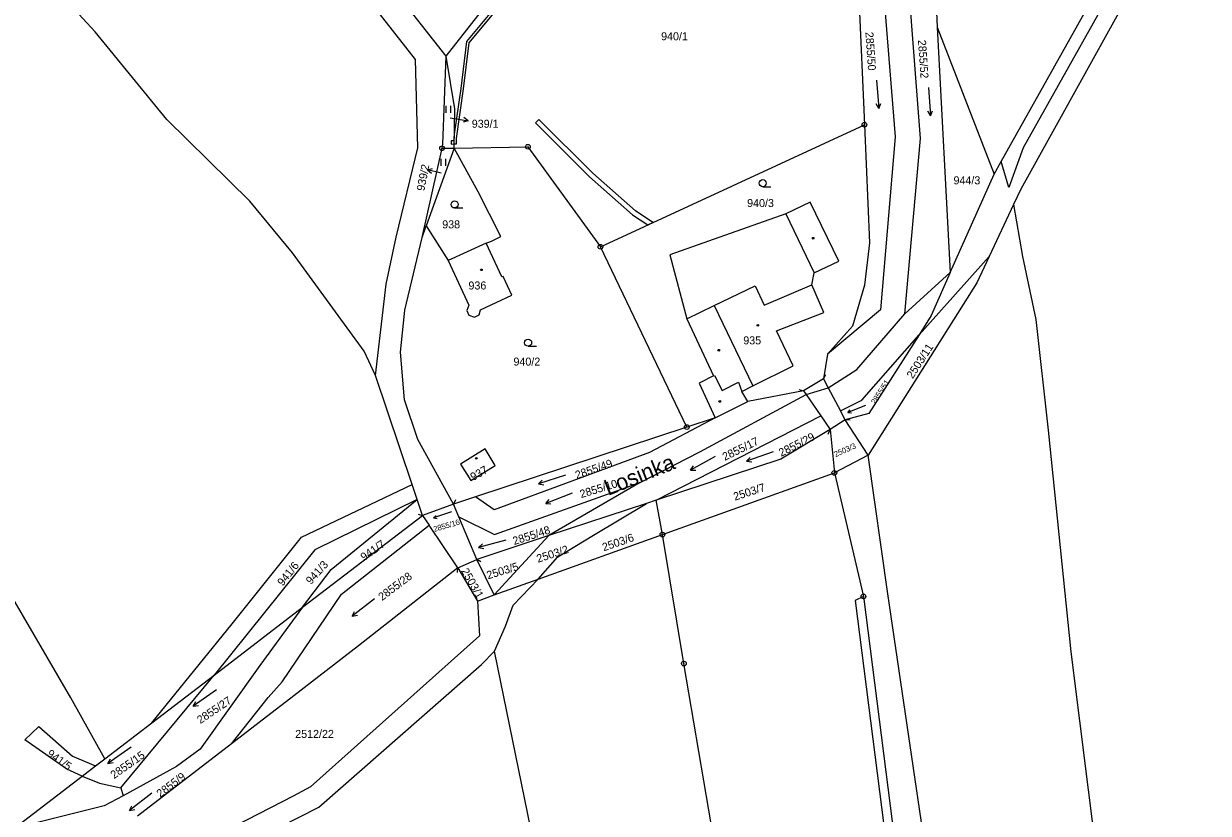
# Model space of a CAD drawing. Extents: x -562167 to -556918, y -1077891 to -1070763.
# Drawn here: x -558658.4 to -558406.7, y -1073351.6 to -1073183.8 of the extents above; entities that cross this region are included whole.
import ezdxf

# ---------------------------------------------------------------- set-up
doc = ezdxf.new("R2010")
doc.units = 0
for name, color, linetype in [('Hranice parcel', 7, 'Continuous'), ('Parcelní čísla', 7, 'Continuous'), ('Pop  PČ popisy', 7, 'Continuous'), ('Vnitřní kresba', 7, 'Continuous'), ('Věcná břemena k části', 7, 'Continuous'), ('Značky bodu BP', 7, 'Continuous'), ('Značky budov', 7, 'Continuous'), ('Značky kultur', 7, 'Continuous')]:
    doc.layers.add(name, color=color, linetype=linetype)

msp = doc.modelspace()

# ---------------------------------------------------------------- linework, layer by layer
at = {"layer": 'Hranice parcel'}
for p, q in [((-558483.02, -1073131.46), (-558479.77, -1073205.3)), ((-558450.7, -1073213.11), (-558407.75, -1073136.33)), ((-558465.02, -1073170.42), (-558464.28, -1073184.59)), ((-558464.28, -1073184.59), (-558452.2, -1073215.79)), ((-558464.28, -1073184.59), (-558461.53, -1073236.72)), ((-558535.88, -1073231.22), (-558479.77, -1073205.3)), ((-558566.96, -1073210.26), (-558551.28, -1073209.99)), ((-558551.28, -1073209.99), (-558535.88, -1073231.22)), ((-558573.74, -1073229.22), (-558569.52, -1073210.3)), ((-558566.96, -1073210.26), (-558572.86, -1073226.78)), ((-558569.52, -1073210.3), (-558566.96, -1073210.26)), ((-558452.2, -1073215.79), (-558450.7, -1073213.11)), ((-558461.53, -1073236.72), (-558452.2, -1073215.79)), ((-558448.1, -1073222.26), (-558453.25, -1073233.29)), ((-558573.74, -1073229.22), (-558572.86, -1073226.78)), ((-558572.86, -1073226.78), (-558568.23, -1073234.16)), ((-558560.13, -1073230.47), (-558568.23, -1073234.16)), ((-558517.52, -1073269.53), (-558535.88, -1073231.22)), ((-558468.17, -1073249.9), (-558453.25, -1073233.29)), ((-558461.53, -1073236.72), (-558471.2, -1073245.46)), ((-558487.62, -1073254.01), (-558488.44, -1073259.3)), ((-558575.87, -1073281.7), (-558583.64, -1073258.58)), ((-558488.44, -1073259.3), (-558492.7, -1073261.79)), ((-558492.7, -1073261.79), (-558504.52, -1073264.1)), ((-558511.5, -1073267.55), (-558504.52, -1073264.1)), ((-558524, -1073285.07), (-558489.06, -1073267.14)), ((-558511.5, -1073267.55), (-558517.52, -1073269.53)), ((-558489.06, -1073267.14), (-558487.07, -1073270.06)), ((-558483.83, -1073267.96), (-558487.07, -1073270.06)), ((-558483.83, -1073267.96), (-558484.83, -1073266.09)), ((-558478.94, -1073275.49), (-558483.83, -1073267.96)), ((-558517.52, -1073269.53), (-558562.42, -1073284.33)), ((-558487.07, -1073270.06), (-558486.16, -1073279.25)), ((-558478.94, -1073275.49), (-558486.16, -1073279.25)), ((-558522.68, -1073292.35), (-558486.16, -1073279.25)), ((-558486.16, -1073279.25), (-558479.98, -1073305.5)), ((-558574.79, -1073284.93), (-558575.87, -1073281.7)), ((-558527.4, -1073281.3), (-558546.84, -1073292.58)), ((-558573.66, -1073288.29), (-558574.79, -1073284.93)), ((-558562.42, -1073284.33), (-558567.07, -1073285.86)), ((-558524, -1073285.07), (-558526.1, -1073285.76)), ((-558522.68, -1073292.35), (-558524, -1073285.07)), ((-558567.07, -1073285.86), (-558573.66, -1073288.29)), ((-558565.93, -1073288.57), (-558567.07, -1073285.86)), ((-558526.1, -1073285.76), (-558546.84, -1073292.58)), ((-558599.15, -1073307.79), (-558573.66, -1073288.29)), ((-558573.66, -1073288.29), (-558572.27, -1073290.37)), ((-558566.17, -1073299.44), (-558572.27, -1073290.37)), ((-558562.12, -1073297.61), (-558565.93, -1073288.57)), ((-558546.84, -1073292.58), (-558562.12, -1073297.61)), ((-558546.84, -1073292.58), (-558558.42, -1073305.17)), ((-558549.09, -1073301.83), (-558522.68, -1073292.35)), ((-558566.17, -1073299.44), (-558562.12, -1073297.61)), ((-558558.42, -1073305.17), (-558562.12, -1073297.61)), ((-558566.17, -1073299.44), (-558562.02, -1073306.46)), ((-558558.42, -1073305.17), (-558549.09, -1073301.83)), ((-558562.02, -1073306.46), (-558558.42, -1073305.17)), ((-558617.95, -1073322.18), (-558599.15, -1073307.79)), ((-558637.77, -1073346.13), (-558617.95, -1073322.18)), ((-558631.21, -1073332.31), (-558617.95, -1073322.18)), ((-558641.2, -1073339.96), (-558631.21, -1073332.31)), ((-558614.26, -1073336.79), (-558634.22, -1073352.16)), ((-558643.14, -1073341.44), (-558641.2, -1073339.96)), ((-558646.01, -1073343.64), (-558643.14, -1073341.44)), ((-558710.82, -1073393.22), (-558646.01, -1073343.64)), ((-558637.77, -1073346.13), (-558637.31, -1073347.83))]:
    msp.add_line(p, q, dxfattribs=at)
for points in [[(-558568.66, -1073190.75), (-558624.95, -1073119.14), (-558652.57, -1073087.97), (-558666.41, -1073067.91)], [(-558583.64, -1073258.58), (-558586.06, -1073253.39), (-558601.29, -1073232.54), (-558610.33, -1073221.52), (-558627.99, -1073204.21), (-558643.23, -1073185.56), (-558687.84, -1073137.38), (-558719.47, -1073102.12), (-558728.05, -1073094.53)], [(-558568.66, -1073190.75), (-558542.45, -1073157.33), (-558503.62, -1073107.85), (-558501.24, -1073106.42)], [(-558583.64, -1073258.58), (-558581.36, -1073239.13), (-558579.24, -1073229.15), (-558574.66, -1073210.2), (-558575.14, -1073191.43), (-558628.62, -1073123.22)], [(-558406.81, -1073140.46), (-558421.43, -1073166.38), (-558446.07, -1073210.23), (-558449.1, -1073218.62), (-558450.7, -1073213.11)], [(-558405.73, -1073145.39), (-558446.55, -1073218.95), (-558448.1, -1073222.26)], [(-558474.36, -1073147.89), (-558477.3, -1073157.45), (-558474.94, -1073186.86), (-558473.23, -1073207.88), (-558476.34, -1073244.61), (-558487.62, -1073254.01)], [(-558471.2, -1073245.46), (-558467.83, -1073208.24), (-558471.7, -1073158.35), (-558470.65, -1073153.89)], [(-558569.52, -1073210.3), (-558569.32, -1073209.42), (-558568.66, -1073190.75)], [(-558566.96, -1073210.26), (-558566.82, -1073201.91), (-558568.66, -1073190.75)], [(-558479.77, -1073205.3), (-558478.67, -1073230.39), (-558479.76, -1073239.34), (-558482.29, -1073248.06), (-558487.62, -1073254.01)], [(-558560.13, -1073230.47), (-558559.03, -1073230.04), (-558557.06, -1073229.05), (-558561.87, -1073219.54), (-558566.96, -1073210.26)], [(-558641.2, -1073339.96), (-558648.4, -1073327.01), (-558669.08, -1073291.61), (-558680.75, -1073268.4), (-558694.39, -1073261.24), (-558709.77, -1073252.71), (-558741.1, -1073226.85), (-558752.55, -1073215.01)], [(-558504.52, -1073264.1), (-558505.82, -1073261.93), (-558503.49, -1073260.77), (-558494.93, -1073256.53), (-558498.45, -1073249.1), (-558488.38, -1073245.15), (-558490.96, -1073239.29), (-558490.43, -1073236.78), (-558485.22, -1073234.28), (-558491.3, -1073221.78), (-558496.46, -1073224.25), (-558521.09, -1073232.92), (-558517.54, -1073246.51), (-558511.84, -1073258.66), (-558514.87, -1073260.2), (-558511.5, -1073267.55)], [(-558448.1, -1073222.26), (-558446.17, -1073233.27), (-558443.36, -1073246.67), (-558440.76, -1073270.17), (-558435.9, -1073317.29), (-558426.68, -1073390.52), (-558420.86, -1073438.75), (-558414.83, -1073494.94), (-558404.19, -1073545.59), (-558393.82, -1073574.35)], [(-558567.07, -1073285.86), (-558574.65, -1073272.13), (-558577.51, -1073263.73), (-558578.35, -1073253.58), (-558577.51, -1073245.39), (-558577.43, -1073244.69), (-558573.74, -1073229.22)], [(-558568.23, -1073234.16), (-558563.83, -1073243.63), (-558564.27, -1073244.73), (-558563.8, -1073245.74), (-558562.65, -1073246.15), (-558561.66, -1073245.69), (-558561.32, -1073244.58), (-558554.71, -1073241.48), (-558556.56, -1073237.52), (-558556.78, -1073237.63), (-558560.13, -1073230.47)], [(-558453.25, -1073233.29), (-558455.85, -1073238.85), (-558478.94, -1073275.49)], [(-558461.53, -1073236.72), (-558465.59, -1073245.85), (-558468.17, -1073249.9)], [(-558527.4, -1073281.3), (-558514.71, -1073274.81), (-558492.13, -1073262.62), (-558487.44, -1073261.19), (-558481.38, -1073257.26), (-558471.2, -1073245.46)], [(-558484.83, -1073266.09), (-558480.33, -1073263.78), (-558468.17, -1073249.9)], [(-558468.17, -1073249.9), (-558478.85, -1073266.65), (-558483.83, -1073267.96)], [(-558511.5, -1073267.55), (-558525.42, -1073274.9), (-558558.45, -1073287.08), (-558562.42, -1073284.33)], [(-558487.07, -1073270.06), (-558497.54, -1073276.36), (-558524, -1073285.07)], [(-558560.37, -1073274.17), (-558565.59, -1073277.37), (-558563.43, -1073280.89), (-558558.22, -1073277.69), (-558560.37, -1073274.17)], [(-558441.23, -1073593.24), (-558453.85, -1073530.07), (-558463.4, -1073433.07), (-558466.65, -1073360.22), (-558474.77, -1073304.94), (-558478.94, -1073275.49)], [(-558631.21, -1073332.31), (-558614.09, -1073311.34), (-558599.41, -1073292.88), (-558575.87, -1073281.7)], [(-558565.93, -1073288.57), (-558558.38, -1073292.34), (-558527.4, -1073281.3)], [(-558574.79, -1073284.93), (-558596.55, -1073295.6), (-558617.95, -1073322.18)], [(-558599.15, -1073307.79), (-558593.05, -1073299.78), (-558574.79, -1073284.93)], [(-558549.09, -1073301.83), (-558544.89, -1073297.06), (-558537.35, -1073292.47), (-558526.1, -1073285.76)], [(-558614.26, -1073336.79), (-558606.49, -1073326.97), (-558603.48, -1073323.66), (-558590.88, -1073305.03), (-558572.27, -1073290.37)], [(-558497.22, -1073464.88), (-558501.82, -1073434.73), (-558503.25, -1073406.93), (-558518.14, -1073319.75), (-558522.68, -1073292.35)], [(-558566.17, -1073299.44), (-558587.28, -1073316), (-558602.55, -1073327.77), (-558605.89, -1073330.33), (-558614.26, -1073336.79)], [(-558558.37, -1073317.11), (-558556.04, -1073311.78), (-558554.38, -1073307.32), (-558549.09, -1073301.83)], [(-558479.98, -1073305.5), (-558481.75, -1073306.33), (-558474.69, -1073361.39), (-558470.19, -1073434.15), (-558468.31, -1073455.99)], [(-558479.98, -1073305.5), (-558472.87, -1073361.06), (-558468.8, -1073433.66), (-558466.59, -1073455.46)], [(-558599.15, -1073307.79), (-558608.21, -1073320.13), (-558620.93, -1073337.91), (-558625.93, -1073341.61), (-558637.31, -1073347.83)], [(-558562.02, -1073306.46), (-558561.54, -1073313.89), (-558597.45, -1073345.95), (-558601.16, -1073347.91), (-558630.65, -1073363.06)], [(-558628.27, -1073366.79), (-558595.7, -1073350.22), (-558561.11, -1073319.98), (-558558.37, -1073317.11)], [(-558537.26, -1073556.89), (-558534, -1073496.76), (-558534.49, -1073468.14), (-558535.88, -1073428.39), (-558544.23, -1073386.36), (-558558.37, -1073317.11)], [(-558646.01, -1073343.64), (-558649.27, -1073342.15), (-558658.14, -1073335.94), (-558655.17, -1073333.11), (-558648.07, -1073339.44), (-558643.14, -1073341.44)], [(-558646.01, -1073343.64), (-558642.32, -1073345.16), (-558637.77, -1073346.13)], [(-558637.31, -1073347.83), (-558641.3, -1073350), (-558659.75, -1073354.57), (-558692.8, -1073394.19), (-558719.88, -1073417.68)]]:
    msp.add_lwpolyline(points, dxfattribs=at)
at = {"layer": 'Pop  PČ popisy'}
for p, q in [((-558567.79, -1073203.83), (-558566.91, -1073203.97)), ((-558566.91, -1073203.97), (-558563.95, -1073204.44)), ((-558563.95, -1073204.44), (-558565.01, -1073204.78)), ((-558563.95, -1073204.44), (-558564.86, -1073203.79)), ((-558572.62, -1073214.85), (-558571.53, -1073214.61)), ((-558569.71, -1073215.58), (-558572.62, -1073214.85)), ((-558572.62, -1073214.85), (-558571.77, -1073215.58))]:
    msp.add_line(p, q, dxfattribs=at)
at = {"layer": 'Vnitřní kresba'}
for p, q in [((-558496.46, -1073224.25), (-558490.43, -1073236.78)), ((-558511.67, -1073243.69), (-558502.99, -1073239.53)), ((-558502.99, -1073239.53), (-558501.06, -1073243.6)), ((-558501.06, -1073243.6), (-558490.96, -1073239.29)), ((-558517.54, -1073246.51), (-558511.67, -1073243.69)), ((-558511.67, -1073243.69), (-558503.49, -1073260.77)), ((-558511.84, -1073258.66), (-558511.61, -1073258.55)), ((-558511.61, -1073258.55), (-558510.03, -1073261.73)), ((-558510.03, -1073261.73), (-558506.56, -1073260)), ((-558506.56, -1073260), (-558505.82, -1073261.93)), ((-558488.02, -1073258.39), (-558488.44, -1073259.3)), ((-558488.44, -1073259.3), (-558487.44, -1073261.19)), ((-558493.68, -1073261.56), (-558492.7, -1073261.79)), ((-558492.7, -1073261.79), (-558492.13, -1073262.62)), ((-558492.13, -1073262.62), (-558489.06, -1073267.14)), ((-558487.44, -1073261.19), (-558484.83, -1073266.09)), ((-558482.83, -1073268.05), (-558483.83, -1073267.96)), ((-558487.45, -1073270.99), (-558487.07, -1073270.06)), ((-558566.63, -1073284.96), (-558567.07, -1073285.86)), ((-558574.61, -1073287.98), (-558573.66, -1073288.29)), ((-558561.25, -1073298.11), (-558562.12, -1073297.61)), ((-558566.24, -1073300.44), (-558566.17, -1073299.44))]:
    msp.add_line(p, q, dxfattribs=at)
at = {"layer": 'Věcná břemena k části'}
msp.add_lwpolyline([(-558558.99, -1073181.22), (-558564.32, -1073187.65), (-558565.53, -1073197.62), (-558566.91, -1073207.3), (-558567.04, -1073208.21), (-558567.05, -1073208.75), (-558567.6, -1073208.73), (-558567.56, -1073209.4), (-558566.94, -1073209.36), (-558566.47, -1073209.33), (-558566.44, -1073208.25), (-558564.93, -1073197.7), (-558563.74, -1073187.89), (-558558.53, -1073181.6)], dxfattribs=at)
msp.add_lwpolyline([(-558549.64, -1073204.92), (-558538.16, -1073216.36), (-558529.02, -1073224.41), (-558525.79, -1073226.56), (-558524.73, -1073226.07), (-558528.4, -1073223.61), (-558537.48, -1073215.62), (-558548.94, -1073204.22)], close=True, dxfattribs=at)
at = {"layer": 'Značky bodu BP'}
for centre, radius in [((-558479.77, -1073205.3), 0.5), ((-558479.77, -1073205.3), 0.0303), ((-558569.52, -1073210.3), 0.5), ((-558551.28, -1073209.99), 0.5), ((-558551.28, -1073209.99), 0.0303), ((-558569.52, -1073210.3), 0.0303), ((-558535.88, -1073231.22), 0.5), ((-558535.88, -1073231.22), 0.0303), ((-558517.52, -1073269.53), 0.5), ((-558517.52, -1073269.53), 0.0303), ((-558486.16, -1073279.25), 0.5), ((-558486.16, -1073279.25), 0.0303), ((-558522.68, -1073292.35), 0.5), ((-558522.68, -1073292.35), 0.0303), ((-558479.98, -1073305.5), 0.5), ((-558479.98, -1073305.5), 0.0303), ((-558518.14, -1073319.75), 0.5), ((-558518.14, -1073319.75), 0.0303)]:
    msp.add_circle(centre, radius, dxfattribs=at)
at = {"layer": 'Značky budov'}
for centre in [(-558490.66, -1073229.4), (-558561.14, -1073236.12), (-558502.42, -1073247.89), (-558510.72, -1073253.19), (-558510.51, -1073264.07), (-558562.25, -1073276.17)]:
    msp.add_circle(centre, 0.175, dxfattribs=at)
at = {"layer": 'Značky kultur'}
for p, q in [((-558477.23, -1073195.84), (-558476.71, -1073201.82)), ((-558466.14, -1073197.41), (-558465.72, -1073203.39)), ((-558568.62, -1073202.77), (-558568.62, -1073201.27)), ((-558567.62, -1073202.77), (-558567.62, -1073201.27)), ((-558476.71, -1073201.82), (-558477.29, -1073200.89)), ((-558476.71, -1073201.82), (-558476.29, -1073200.8)), ((-558465.72, -1073203.39), (-558466.29, -1073202.45)), ((-558465.72, -1073203.39), (-558465.29, -1073202.38)), ((-558569.69, -1073214.06), (-558569.69, -1073212.56)), ((-558568.69, -1073214.06), (-558568.69, -1073212.56)), ((-558501.38, -1073218.46), (-558499.63, -1073218.46)), ((-558566.85, -1073222.98), (-558565.1, -1073222.98)), ((-558551.23, -1073252.34), (-558549.48, -1073252.34)), ((-558479.56, -1073264.93), (-558483.29, -1073266.43)), ((-558483.29, -1073266.43), (-558482.81, -1073265.88)), ((-558483.29, -1073266.43), (-558482.55, -1073266.5)), ((-558499.16, -1073274.74), (-558504.8, -1073276.79)), ((-558511.45, -1073275.78), (-558516.7, -1073278.69)), ((-558516.7, -1073278.69), (-558516.09, -1073277.77)), ((-558504.8, -1073276.79), (-558504.05, -1073275.99)), ((-558504.8, -1073276.79), (-558503.71, -1073276.93)), ((-558543.29, -1073279.73), (-558548.99, -1073281.58)), ((-558516.7, -1073278.69), (-558515.6, -1073278.65)), ((-558548.99, -1073281.58), (-558548.22, -1073280.8)), ((-558548.99, -1073281.58), (-558547.91, -1073281.76)), ((-558541.89, -1073283.58), (-558547.49, -1073285.73)), ((-558547.49, -1073285.73), (-558546.76, -1073284.92)), ((-558567.49, -1073287.55), (-558571.31, -1073288.79)), ((-558547.49, -1073285.73), (-558546.4, -1073285.85)), ((-558571.31, -1073288.79), (-558570.8, -1073288.27)), ((-558571.31, -1073288.79), (-558570.59, -1073288.91)), ((-558555.95, -1073293.53), (-558561.75, -1073295.08)), ((-558561.75, -1073295.08), (-558560.93, -1073294.34)), ((-558561.75, -1073295.08), (-558560.67, -1073295.31)), ((-558583.86, -1073305.98), (-558588.59, -1073309.67)), ((-558588.59, -1073309.67), (-558588.13, -1073308.67)), ((-558588.59, -1073309.67), (-558587.51, -1073309.46)), ((-558617.46, -1073325.36), (-558622.38, -1073328.8)), ((-558622.38, -1073328.8), (-558621.86, -1073327.83)), ((-558622.38, -1073328.8), (-558621.29, -1073328.65)), ((-558635.6, -1073337.5), (-558640.52, -1073340.94)), ((-558640.52, -1073340.94), (-558640, -1073339.97)), ((-558640.52, -1073340.94), (-558639.43, -1073340.79)), ((-558631.18, -1073347.25), (-558635.9, -1073350.94)), ((-558635.9, -1073350.94), (-558635.44, -1073349.94)), ((-558635.9, -1073350.94), (-558634.82, -1073350.73))]:
    msp.add_line(p, q, dxfattribs=at)
for centre in [(-558501.38, -1073217.71), (-558566.85, -1073222.23), (-558551.23, -1073251.59)]:
    msp.add_circle(centre, 0.75, dxfattribs=at)

# ---------------------------------------------------------------- texts
at = {"layer": 'Parcelní čísla'}
for s, p in [('940/1', (-558522.97, -1073187.36)), ('939/1', (-558563.2, -1073205.94)), ('944/3', (-558460.84, -1073217.96)), ('940/3', (-558504.69, -1073222.78)), ('938', (-558569.48, -1073227.31)), ('936', (-558563.91, -1073240.29)), ('935', (-558505.51, -1073251.95)), ('940/2', (-558554.34, -1073256.46)), ('2512/22', (-558600.72, -1073335.54))]:
    msp.add_text(s, height=1.7, dxfattribs=at).set_placement(p)
for s, height, rotation, p in [('2855/50', 1.7, 274, (-558479.57, -1073185.65)), ('2855/52', 1.7, 274, (-558468.4, -1073187.33)), ('939/2', 1.7, 79, (-558573.29, -1073219.47)), ('2503/11', 1.7, 57, (-558469.51, -1073259.38)), ('2855/51', 1.19, 57, (-558477.47, -1073264.79)), ('2855/17', 1.7, 26, (-558509.45, -1073276.71)), ('2855/29', 1.7, 27, (-558497.45, -1073275.85)), ('2503/3', 1.19, 24, (-558485.89, -1073275.92)), ('937', 1.7, 30, (-558562.9, -1073280.99)), ('2855/49', 1.7, 19, (-558540.91, -1073280.58)), ('2855/10', 1.7, 17, (-558539.96, -1073284.62)), ('2503/7', 1.7, 18, (-558507.29, -1073285.17)), ('2855/16', 1.19, 16, (-558571.17, -1073291.8)), ('2855/48', 1.7, 18, (-558554.19, -1073294.59)), ('2503/6', 1.7, 19, (-558535.15, -1073295.92)), ('941/7', 1.7, 35, (-558586.1, -1073298.02)), ('2503/2', 1.7, 18, (-558549.11, -1073298.34)), ('941/6', 1.7, 51, (-558603.37, -1073303.41)), ('941/3', 1.7, 48, (-558597.38, -1073303.07)), ('2855/28', 1.7, 37, (-558582.27, -1073306.49)), ('2503/1', 1.7, 300, (-558565.53, -1073300.07)), ('2503/5', 1.7, 17, (-558559.75, -1073301.87)), ('2855/27', 1.7, 34, (-558620.88, -1073332.62)), ('941/5', 1.7, 325, (-558653.63, -1073339.25)), ('2855/15', 1.7, 35, (-558639.22, -1073344.31)), ('2855/9', 1.7, 37, (-558629.39, -1073348.28))]:
    msp.add_text(s, height=height, rotation=rotation, dxfattribs=at).set_placement(p)
at = {"layer": 'Pop  PČ popisy'}
msp.add_text('Losinka', height=3.4, rotation=22, dxfattribs=at).set_placement((-558534.23, -1073284.15))

doc.saveas('drawing.dxf')
